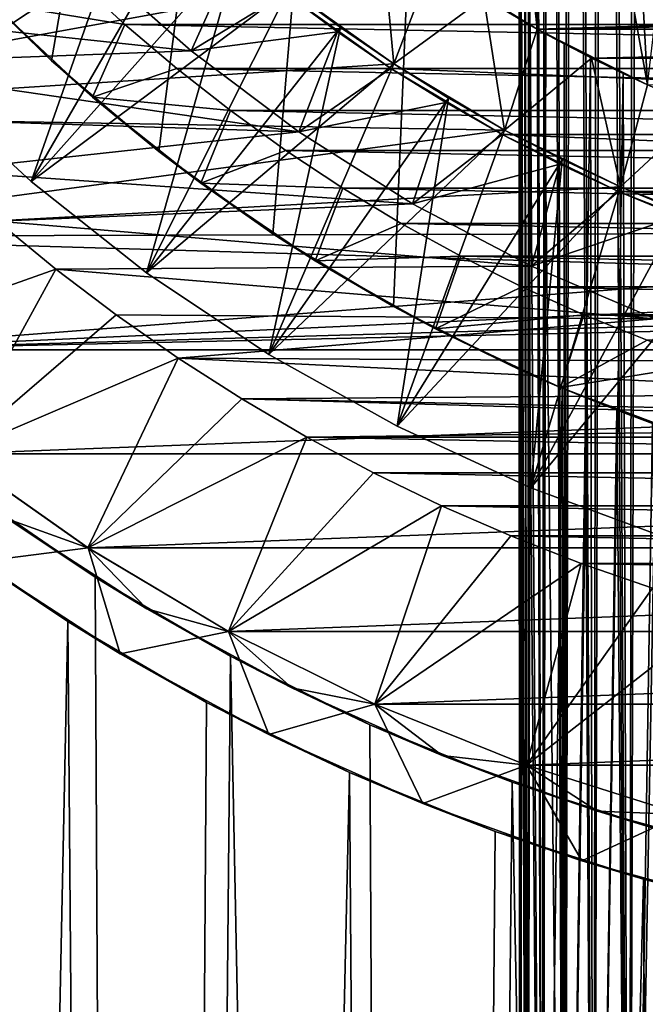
# Model space of a CAD drawing. Header units: metres. Extents: x -30 to 30, y -76 to 64.
# Tile 293 of 541: x -6 to -3, y -11 to -6. Entities that reach past the tile are written whole.
import ezdxf

# ---------------------------------------------------------------- set-up
doc = ezdxf.new("R2010")
doc.units = ezdxf.units.M
doc.layers.add('solid_508511', color=7, linetype='CONTINUOUS')

msp = doc.modelspace()

# ---------------------------------------------------------------- linework, layer by layer
at = {"layer": 'solid_508511'}
for points in [[(-6.226161, -5.78661, 7), (-5.746557, -6.263144, 7), (-3.5, 6.9, 7)], [(-5.746557, -6.263144, 7), (-5.230854, -6.699863, 7), (-3.5, 6.9, 7)], [(-5.230854, -6.699863, 7), (-4.682693, -7.09382, 7), (-3.5, 6.9, 7)], [(-4.682693, -7.09382, 7), (-4.103928, -7.443632, 7), (-3.5, 6.9, 7)], [(-4.103928, -7.443632, 7), (-3.5, -7.745967, 7), (-3.5, 6.9, 7)], [(-3.5, -7.745967, 7), (-3.495519, -15.1, 6.822905), (-3.5, 6.9, 7)], [(-3.483162, 6.9, 6.657102), (-3.5, 6.9, 7), (-3.495519, -15.1, 6.822905)], [(-3.5, -6.062178, -7), (-3.490954, 6.9, -6.748526), (-3.495519, -15.1, -6.822905)], [(-3.483162, 6.9, 6.657102), (-3.495519, -15.1, 6.822905), (-3.459625, -15.1, 6.469911)], [(-3.490954, 6.9, -6.748526), (-3.459625, -15.1, -6.469911), (-3.495519, -15.1, -6.822905)], [(-3.490954, 6.9, -6.748526), (-3.448484, 6.9, -6.401702), (-3.459625, -15.1, -6.469911)], [(-3.432704, 6.9, 6.316959), (-3.483162, 6.9, 6.657102), (-3.459625, -15.1, 6.469911)], [(-3.432704, 6.9, 6.316959), (-3.459625, -15.1, 6.469911), (-3.388262, -15.1, 6.122662)], [(-3.448484, 6.9, -6.401702), (-3.388262, -15.1, -6.122662), (-3.459625, -15.1, -6.469911)], [(-3.448484, 6.9, -6.401702), (-3.371644, 6.9, -6.060842), (-3.388262, -15.1, -6.122662)], [(-3.349354, 6.9, 5.98421), (-3.432704, 6.9, 6.316959), (-3.388262, -15.1, 6.122662)], [(-3.349354, 6.9, 5.98421), (-3.388262, -15.1, 6.122662), (-3.282176, -15.1, 5.784557)], [(-3.371644, 6.9, -6.060842), (-3.282176, -15.1, -5.784557), (-3.388262, -15.1, -6.122662)], [(-3.371644, 6.9, -6.060842), (-3.260965, 6.9, -5.728739), (-3.282176, -15.1, -5.784557)], [(-3.233583, 6.9, 5.660619), (-3.349354, 6.9, 5.98421), (-3.282176, -15.1, 5.784557)], [(-3.233583, 6.9, 5.660619), (-3.282176, -15.1, 5.784557), (-3.142224, -15.1, 5.458429)], [(-3.260965, 6.9, -5.728739), (-3.142224, -15.1, -5.458429), (-3.282176, -15.1, -5.784557)], [(-3.260965, 6.9, -5.728739), (-3.118029, 6.9, -5.410063), (-3.142224, -15.1, -5.458429)], [(-3.086663, 6.9, 5.349997), (-3.233583, 6.9, 5.660619), (-3.142224, -15.1, 5.458429)], [(-3.086663, 6.9, 5.349997), (-3.142224, -15.1, 5.458429), (-2.97033, -15.1, 5.148745)], [(-3.118029, 6.9, -5.410063), (-2.97033, -15.1, -5.148745), (-3.142224, -15.1, -5.458429)], [(-3.118029, 6.9, -5.410063), (-2.943864, 6.9, -5.106944), (-2.97033, -15.1, -5.148745)], [(-2.910269, 6.9, 5.055692), (-3.086663, 6.9, 5.349997), (-2.97033, -15.1, 5.148745)], [(-2.910269, 6.9, 5.055692), (-2.97033, -15.1, 5.148745), (-2.767678, -15.1, 4.857586)], [(-2.943864, 6.9, -5.106944), (-2.767678, -15.1, -4.857586), (-2.97033, -15.1, -5.148745)], [(-2.943864, 6.9, -5.106944), (-2.740079, 6.9, -4.822394), (-2.767678, -15.1, -4.857586)], [(-2.70545, 6.9, 4.779518), (-2.910269, 6.9, 5.055692), (-2.767678, -15.1, 4.857586)], [(-3.695044, -3.368471, -13.5), (-3.919814, -5.799574, -13.5), (-3.413869, -6.111094, -13.5)], [(-3.368498, -3.695027, -13.5), (-3.695044, -3.368471, -13.5), (-3.413869, -6.111094, -13.5)], [(-3.368498, -3.695027, -13.5), (-3.413869, -6.111094, -13.5), (-2.883284, -6.37861, -13.5)], [(-3.013159, -3.990092, -13.5), (-3.368498, -3.695027, -13.5), (-2.883284, -6.37861, -13.5)], [(-2.632211, -4.251056, -13.5), (-3.013159, -3.990092, -13.5), (-2.883284, -6.37861, -13.5)], [(-5.51792, -5.079622, 31), (-6.843648, -5.845039, 30.133974), (-6.363961, -6.363961, 30.133974)], [(-5.51792, -5.079622, 22), (-6.363961, -6.363961, 22.866026), (-6.843648, -5.845039, 22.866026)], [(-5.51792, -5.079622, 31), (-6.363961, -6.363961, 30.133974), (-5.303236, -5.303366, 31)], [(-5.51792, -5.079622, 22), (-5.303236, -5.303366, 22), (-6.363961, -6.363961, 22.866026)], [(-5.303236, -5.303366, 31), (-6.363961, -6.363961, 30.133974), (-5.845039, -6.843648, 30.133974)], [(-5.303236, -5.303366, 22), (-5.079577, -5.517961, 22), (-6.363961, -6.363961, 22.866026)], [(-5.303236, -5.303366, 31), (-5.845039, -6.843648, 30.133974), (-5.079577, -5.517961, 31)], [(-5.079577, -5.517961, 22), (-5.845039, -6.843648, 22.866026), (-6.363961, -6.363961, 22.866026)], [(-5.079577, -5.517961, 31), (-5.845039, -6.843648, 30.133974), (-4.847338, -5.723051, 31)], [(-5.079577, -5.517961, 22), (-4.847338, -5.723051, 22), (-5.845039, -6.843648, 22.866026)], [(-4.102215, -6.278681, 41.500004), (-4.162452, -5.627969, 42), (-4.60656, -5.918581, 41.500004)], [(-4.102215, -6.278681, 41.500004), (-3.919899, -5.799517, 42), (-4.162452, -5.627969, 42)], [(-4.847338, -5.723051, 31), (-5.845039, -6.843648, 30.133974), (-5.290107, -7.281124, 30.133974)], [(-4.847338, -5.723051, 22), (-4.606588, -5.91856, 22), (-5.845039, -6.843648, 22.866026)], [(-4.863342, -5.742258, -37.499996), (-5.075385, -6.216204, -38), (-5.55919, -5.787581, -38)], [(-4.847338, -5.723051, 31), (-5.290107, -7.281124, 30.133974), (-4.606588, -5.91856, 31)], [(-4.621997, -5.938246, -37.499996), (-5.075385, -6.216204, -38), (-4.863342, -5.742258, -37.499996)], [(-5.55919, -5.787581, -38), (-5.075385, -6.216204, -38), (-7.033729, -6.007423, -38)], [(-6.035114, -5.985599, 10.211325), (-5.746557, -6.263144, 7), (-6.226161, -5.78661, 7)], [(-4.102215, -6.278681, 41.500004), (-3.670205, -5.960671, 42), (-3.919899, -5.799517, 42)], [(-3.919814, -5.799574, -13.5), (-3.5, -6.062178, -7), (-3.486835, -6.069759, -7.303194)], [(-3.919814, -5.799574, -13.5), (-3.486835, -6.069759, -7.303194), (-3.446877, -6.09254, -7.607521)], [(-3.919814, -5.799574, -13.5), (-3.446877, -6.09254, -7.607521), (-3.413869, -6.111094, -13.5)], [(-4.606573, -5.918565, 20), (-8.383801, -5.89698, 20), (-7.907691, -6.521566, 20)], [(-5.634683, -5.866164, 10), (-5.393842, -6.088349, 10), (-6.035114, -5.985599, 10.211325)], [(-5.634683, -5.866164, 10), (5.634683, -5.866164, 10), (5.393842, -6.088349, 10)], [(-5.634683, -5.866164, 10), (5.393842, -6.088349, 10), (-5.393842, -6.088349, 10)], [(-4.102105, -6.278753, 20), (-4.606573, -5.918565, 20), (-7.907691, -6.521566, 20)], [(-4.606588, -5.91856, 22), (-5.290107, -7.281124, 22.866026), (-5.845039, -6.843648, 22.866026)], [(-4.606588, -5.91856, 31), (-5.290107, -7.281124, 30.133974), (-4.358005, -6.103916, 31)], [(-4.606588, -5.91856, 22), (-4.358005, -6.103916, 22), (-5.290107, -7.281124, 22.866026)], [(-4.372669, -6.124165, -37.499996), (-5.075385, -6.216204, -38), (-4.621997, -5.938246, -37.499996)], [(-4.621997, -5.938246, -37.499996), (-4.621971, -5.938268, -21.5), (-4.115746, -6.299704, -21.5)], [(-4.372669, -6.124165, -37.499996), (-4.621997, -5.938246, -37.499996), (-4.115746, -6.299704, -21.5)], [(4.115746, -6.299704, -21.5), (-4.115746, -6.299704, -21.5), (-4.621971, -5.938268, -21.5)], [(0, -5.999994, -21.5), (4.115746, -6.299704, -21.5), (-4.621971, -5.938268, -21.5)], [(-4.606588, -5.91856, 22), (-4.606573, -5.918565, 20), (-4.102105, -6.278753, 20)], [(-4.606588, -5.91856, 22), (-4.102105, -6.278753, 20), (-4.358005, -6.103916, 22)], [(-4.60656, -5.918581, 41.500004), (-4.606588, -5.91856, 31), (-4.358005, -6.103916, 31)], [(-4.102215, -6.278681, 41.500004), (-4.60656, -5.918581, 41.500004), (-4.358005, -6.103916, 31)], [(-6.035114, -5.985599, 10.211325), (-5.549538, -6.438372, 10.211325), (-5.746557, -6.263144, 7)], [(-5.393842, -6.088349, 10), (-5.549538, -6.438372, 10.211325), (-6.035114, -5.985599, 10.211325)], [(-3.569589, -6.596062, 41.500004), (-3.670205, -5.960671, 42), (-4.102215, -6.278681, 41.500004)], [(-0.527349, -6.026973, 42), (-3.670205, -5.960671, 42), (-3.413774, -6.111151, 42)], [(-3.569589, -6.596062, 41.500004), (-3.413774, -6.111151, 42), (-3.670205, -5.960671, 42)], [(-5.075385, -6.216204, -38), (-6.792409, -6.278983, -38), (-7.033729, -6.007423, -38)], [(0.000039, -6.049998, 42), (-0.527349, -6.026973, 42), (-3.413774, -6.111151, 42)], [(0.000039, -6.049998, 42), (-3.413774, -6.111151, 42), (3.413774, -6.111151, 42)], [(-5.393842, -6.088349, 10), (-5.144237, -6.300658, 10), (-5.549538, -6.438372, 10.211325)], [(-5.393842, -6.088349, 10), (5.393842, -6.088349, 10), (5.144237, -6.300658, 10)], [(-5.393842, -6.088349, 10), (5.144237, -6.300658, 10), (-5.144237, -6.300658, 10)], [(-3.5, -6.062178, -7), (-3.495519, -15.1, -6.822905), (-3.495519, -15.1, -7.177095)], [(-3.486835, -6.069759, -7.303194), (-3.5, -6.062178, -7), (-3.495519, -15.1, -7.177095)], [(-3.486835, -6.069759, -7.303194), (-3.495519, -15.1, -7.177095), (-3.459625, -15.1, -7.530089)], [(-3.446877, -6.09254, -7.607521), (-3.486835, -6.069759, -7.303194), (-3.459625, -15.1, -7.530089)], [(-3.446877, -6.09254, -7.607521), (-3.459625, -15.1, -7.530089), (-3.388262, -15.1, -7.877338)], [(-3.379298, -6.130281, -7.911258), (-3.446877, -6.09254, -7.607521), (-3.388262, -15.1, -7.877338)], [(-3.413869, -6.111094, -13.5), (-3.446877, -6.09254, -7.607521), (-3.379298, -6.130281, -7.911258)], [(-4.358005, -6.103916, 31), (-5.290107, -7.281124, 30.133974), (-4.7025, -7.673753, 30.133974)], [(-4.358005, -6.103916, 22), (-4.102095, -6.278759, 22), (-5.290107, -7.281124, 22.866026)], [(-4.372669, -6.124165, -37.499996), (-4.558732, -6.604444, -38), (-5.075385, -6.216204, -38)], [(-4.358005, -6.103916, 31), (-4.7025, -7.673753, 30.133974), (-4.102095, -6.278759, 31)], [(-4.115748, -6.299702, -37.499996), (-4.558732, -6.604444, -38), (-4.372669, -6.124165, -37.499996)], [(-4.115748, -6.299702, -37.499996), (-4.372669, -6.124165, -37.499996), (-4.115746, -6.299704, -21.5)], [(-4.358005, -6.103916, 22), (-4.102105, -6.278753, 20), (-4.102095, -6.278759, 22)], [(-4.102215, -6.278681, 41.500004), (-4.358005, -6.103916, 31), (-4.102095, -6.278759, 31)], [(-3.569589, -6.596062, 41.500004), (-3.151465, -6.250466, 42), (-3.413774, -6.111151, 42)], [(-3.413869, -6.111094, -13.5), (-3.379298, -6.130281, -7.911258), (-3.282897, -6.182442, -8.213482)], [(-3.413869, -6.111094, -13.5), (-3.282897, -6.182442, -8.213482), (-3.156641, -6.247849, -8.511807)], [(-3.413869, -6.111094, -13.5), (-3.156641, -6.247849, -8.511807), (-2.999548, -6.324769, -8.803527)], [(-3.413869, -6.111094, -13.5), (-2.999548, -6.324769, -8.803527), (-2.883284, -6.37861, -13.5)], [(-3.413774, -6.111151, 42), (-3.151465, -6.250466, 42), (3.413774, -6.111151, 42)], [(-3.379298, -6.130281, -7.911258), (-3.388262, -15.1, -7.877338), (-3.282176, -15.1, -8.215444)], [(-3.282897, -6.182442, -8.213482), (-3.379298, -6.130281, -7.911258), (-3.282176, -15.1, -8.215444)], [(-3.151465, -6.250466, 42), (3.151465, -6.250466, 42), (3.413774, -6.111151, 42)], [(-3.156641, -6.247849, -8.511807), (-3.282897, -6.182442, -8.213482), (-3.282176, -15.1, -8.215444)], [(-5.075385, -6.216204, -38), (-4.558732, -6.604444, -38), (-6.792409, -6.278983, -38)], [(-3.569607, -6.596045, 20), (-4.102105, -6.278753, 20), (-7.907691, -6.521566, 20)], [(-4.558732, -6.604444, -38), (-6.540721, -6.540756, -38), (-6.792409, -6.278983, -38)], [(-5.549538, -6.438372, 10.211325), (-5.230854, -6.699863, 7), (-5.746557, -6.263144, 7)], [(-4.102095, -6.278759, 22), (-4.7025, -7.673753, 22.866026), (-5.290107, -7.281124, 22.866026)], [(-4.102095, -6.278759, 31), (-4.7025, -7.673753, 30.133974), (-3.839221, -6.442855, 31)], [(-4.102095, -6.278759, 22), (-3.839221, -6.442855, 22), (-4.7025, -7.673753, 22.866026)], [(-4.102215, -6.278681, 41.500004), (-3.839221, -6.442855, 31), (-3.569607, -6.596052, 31)], [(-3.569589, -6.596062, 41.500004), (-4.102215, -6.278681, 41.500004), (-3.569607, -6.596052, 31)], [(-4.102215, -6.278681, 41.500004), (-4.102095, -6.278759, 31), (-3.839221, -6.442855, 31)], [(-4.102095, -6.278759, 22), (-4.102105, -6.278753, 20), (-3.569607, -6.596045, 20)], [(-4.102095, -6.278759, 22), (-3.569607, -6.596045, 20), (-3.839221, -6.442855, 22)], [(-3.012786, -6.868269, 41.500004), (-3.151465, -6.250466, 42), (-3.569589, -6.596062, 41.500004)], [(-3.156641, -6.247849, -8.511807), (-3.282176, -15.1, -8.215444), (-3.142224, -15.1, -8.541571)], [(-2.999548, -6.324769, -8.803527), (-3.156641, -6.247849, -8.511807), (-3.142224, -15.1, -8.541571)], [(-3.151465, -6.250466, 42), (-2.883416, -6.378549, 42), (3.151465, -6.250466, 42)], [(-3.012786, -6.868269, 41.500004), (-2.883416, -6.378549, 42), (-3.151465, -6.250466, 42)], [(-5.144237, -6.300658, 10), (-4.886371, -6.502688, 10), (-5.549538, -6.438372, 10.211325)], [(-5.144237, -6.300658, 10), (5.144237, -6.300658, 10), (4.886371, -6.502688, 10)], [(-5.144237, -6.300658, 10), (4.886371, -6.502688, 10), (-4.886371, -6.502688, 10)], [(-3.85194, -6.464378, -37.499996), (-4.558732, -6.604444, -38), (-4.115748, -6.299702, -37.499996)], [(-4.115748, -6.299702, -37.499996), (-4.115746, -6.299704, -21.5), (-3.581541, -6.618019, -21.5)], [(-3.85194, -6.464378, -37.499996), (-4.115748, -6.299702, -37.499996), (-3.581541, -6.618019, -21.5)], [(3.581541, -6.618019, -21.5), (-3.581541, -6.618019, -21.5), (-4.115746, -6.299704, -21.5)], [(4.115746, -6.299704, -21.5), (3.581541, -6.618019, -21.5), (-4.115746, -6.299704, -21.5)], [(-2.999548, -6.324769, -8.803527), (-3.142224, -15.1, -8.541571), (-2.97033, -15.1, -8.851255)], [(-2.812485, -6.410143, -9.083245), (-2.999548, -6.324769, -8.803527), (-2.97033, -15.1, -8.851255)], [(-2.883284, -6.37861, -13.5), (-2.999548, -6.324769, -8.803527), (-2.812485, -6.410143, -9.083245)], [(-5.845039, -6.843648, 22.866026), (-5.845039, -6.843648, 30.133974), (-6.363961, -6.363961, 30.133974)], [(-6.363961, -6.363961, 22.866026), (-5.845039, -6.843648, 22.866026), (-6.363961, -6.363961, 30.133974)], [(-3.012786, -6.868269, 41.500004), (-2.609988, -6.495229, 42), (-2.883416, -6.378549, 42)], [(-2.812485, -6.410143, -9.083245), (-2.97033, -15.1, -8.851255), (-2.767678, -15.1, -9.142414)], [(-5.549538, -6.438372, 10.211325), (-5.030104, -6.851865, 10.211325), (-5.230854, -6.699863, 7)], [(-4.886371, -6.502688, 10), (-5.030104, -6.851865, 10.211325), (-5.549538, -6.438372, 10.211325)], [(-3.839221, -6.442855, 31), (-4.7025, -7.673753, 30.133974), (-4.085938, -8.019047, 30.133974)], [(-3.839221, -6.442855, 22), (-3.569607, -6.596052, 22), (-4.7025, -7.673753, 22.866026)], [(-3.85194, -6.464378, -37.499996), (-4.012506, -6.949858, -38), (-4.558732, -6.604444, -38)], [(-3.839221, -6.442855, 31), (-4.085938, -8.019047, 30.133974), (-3.569607, -6.596052, 31)], [(-3.581555, -6.618012, -37.499996), (-4.012506, -6.949858, -38), (-3.85194, -6.464378, -37.499996)], [(-3.581555, -6.618012, -37.499996), (-3.85194, -6.464378, -37.499996), (-3.581541, -6.618019, -21.5)], [(-3.839221, -6.442855, 22), (-3.569607, -6.596045, 20), (-3.569607, -6.596052, 22)], [(-3.569607, -6.596045, 20), (-7.907691, -6.521566, 20), (-7.385424, -7.107601, 20)], [(-4.886371, -6.502688, 10), (-4.620709, -6.694072, 10), (-5.030104, -6.851865, 10.211325)], [(-4.886371, -6.502688, 10), (4.886371, -6.502688, 10), (4.620709, -6.694072, 10)], [(-4.886371, -6.502688, 10), (4.620709, -6.694072, 10), (-4.620709, -6.694072, 10)], [(-2.4352, -7.093645, 41.500004), (-2.609988, -6.495229, 42), (-3.012786, -6.868269, 41.500004)], [(-4.558732, -6.604444, -38), (-6.279001, -6.792397, -38), (-6.540721, -6.540756, -38)], [(-3.01273, -6.868294, 20), (-3.569607, -6.596045, 20), (-7.385424, -7.107601, 20)], [(-4.558732, -6.604444, -38), (-4.012506, -6.949858, -38), (-6.279001, -6.792397, -38)], [(-3.569607, -6.596052, 22), (-4.085938, -8.019047, 22.866026), (-4.7025, -7.673753, 22.866026)], [(-3.569607, -6.596052, 31), (-4.085938, -8.019047, 30.133974), (-3.29388, -6.737978, 31)], [(-3.569607, -6.596052, 22), (-3.29388, -6.737978, 22), (-4.085938, -8.019047, 22.866026)], [(-3.304995, -6.760372, -37.499996), (-4.012506, -6.949858, -38), (-3.581555, -6.618012, -37.499996)], [(-3.581555, -6.618012, -37.499996), (-3.581541, -6.618019, -21.5), (-3.022651, -6.89124, -21.5)], [(-3.304995, -6.760372, -37.499996), (-3.581555, -6.618012, -37.499996), (-3.022651, -6.89124, -21.5)], [(3.022651, -6.89124, -21.5), (-3.022651, -6.89124, -21.5), (-3.581541, -6.618019, -21.5)], [(3.581541, -6.618019, -21.5), (3.022651, -6.89124, -21.5), (-3.581541, -6.618019, -21.5)], [(-3.569607, -6.596052, 22), (-3.569607, -6.596045, 20), (-3.01273, -6.868294, 20)], [(-3.569607, -6.596052, 22), (-3.01273, -6.868294, 20), (-3.29388, -6.737978, 22)], [(-3.569589, -6.596062, 41.500004), (-3.569607, -6.596052, 31), (-3.29388, -6.737978, 31)], [(-3.012786, -6.868269, 41.500004), (-3.569589, -6.596062, 41.500004), (-3.29388, -6.737978, 31)], [(-5.030104, -6.851865, 10.211325), (-4.682693, -7.09382, 7), (-5.230854, -6.699863, 7)], [(-4.620709, -6.694072, 10), (-4.347349, -6.874739, 10), (-5.030104, -6.851865, 10.211325)], [(-4.620709, -6.694072, 10), (4.620709, -6.694072, 10), (4.347349, -6.874739, 10)], [(-4.620709, -6.694072, 10), (4.347349, -6.874739, 10), (-4.347349, -6.874739, 10)], [(-3.29388, -6.737978, 31), (-4.085938, -8.019047, 30.133974), (-3.444151, -8.314916, 30.133974)], [(-3.29388, -6.737978, 22), (-3.012746, -6.868287, 22), (-4.085938, -8.019047, 22.866026)], [(-3.304995, -6.760372, -37.499996), (-3.440215, -7.250212, -38), (-4.012506, -6.949858, -38)], [(-3.29388, -6.737978, 31), (-3.444151, -8.314916, 30.133974), (-3.012746, -6.868287, 31)], [(-3.022678, -6.89123, -37.499996), (-3.440215, -7.250212, -38), (-3.304995, -6.760372, -37.499996)], [(-3.022678, -6.89123, -37.499996), (-3.304995, -6.760372, -37.499996), (-3.022651, -6.89124, -21.5)], [(-3.29388, -6.737978, 22), (-3.01273, -6.868294, 20), (-3.012746, -6.868287, 22)], [(-3.012786, -6.868269, 41.500004), (-3.29388, -6.737978, 31), (-3.012746, -6.868287, 31)], [(-4.012506, -6.949858, -38), (-6.007367, -7.033773, -38), (-6.279001, -6.792397, -38)], [(-5.290107, -7.281124, 22.866026), (-5.290107, -7.281124, 30.133974), (-5.845039, -6.843648, 30.133974)], [(-5.845039, -6.843648, 22.866026), (-5.290107, -7.281124, 22.866026), (-5.845039, -6.843648, 30.133974)], [(-5.030104, -6.851865, 10.211325), (-4.479983, -7.223556, 10.211325), (-4.682693, -7.09382, 7)], [(-4.347349, -6.874739, 10), (-4.479983, -7.223556, 10.211325), (-5.030104, -6.851865, 10.211325)], [(-2.435275, -7.093615, 20), (-3.01273, -6.868294, 20), (-7.385424, -7.107601, 20)], [(-4.347349, -6.874739, 10), (-4.066945, -7.04425, 10), (-4.479983, -7.223556, 10.211325)], [(-4.347349, -6.874739, 10), (4.347349, -6.874739, 10), (4.066945, -7.04425, 10)], [(-4.347349, -6.874739, 10), (4.066945, -7.04425, 10), (-4.066945, -7.04425, 10)], [(-3.012746, -6.868287, 22), (-3.444151, -8.314916, 22.866026), (-4.085938, -8.019047, 22.866026)], [(-3.012746, -6.868287, 31), (-3.444151, -8.314916, 30.133974), (-2.72639, -6.986902, 31)], [(-3.012746, -6.868287, 22), (-2.72639, -6.986902, 22), (-3.444151, -8.314916, 22.866026)], [(-2.735432, -7.01021, -37.499996), (-3.440215, -7.250212, -38), (-3.022678, -6.89123, -37.499996)], [(-3.022678, -6.89123, -37.499996), (-3.022651, -6.89124, -21.5), (-2.443455, -7.117239, -21.5)], [(-2.735432, -7.01021, -37.499996), (-3.022678, -6.89123, -37.499996), (-2.443455, -7.117239, -21.5)], [(2.443455, -7.117239, -21.5), (-2.443455, -7.117239, -21.5), (-3.022651, -6.89124, -21.5)], [(3.022651, -6.89124, -21.5), (2.443455, -7.117239, -21.5), (-3.022651, -6.89124, -21.5)], [(-3.012786, -6.868269, 41.500004), (-2.72639, -6.986902, 31), (-2.435258, -7.093626, 31)], [(-2.4352, -7.093645, 41.500004), (-3.012786, -6.868269, 41.500004), (-2.435258, -7.093626, 31)], [(-3.012786, -6.868269, 41.500004), (-3.012746, -6.868287, 31), (-2.72639, -6.986902, 31)], [(-3.012746, -6.868287, 22), (-3.01273, -6.868294, 20), (-2.435275, -7.093615, 20)], [(-3.012746, -6.868287, 22), (-2.435275, -7.093615, 20), (-2.72639, -6.986902, 22)], [(-4.012506, -6.949858, -38), (-3.440215, -7.250212, -38), (-6.007367, -7.033773, -38)], [(-2.72639, -6.986902, 31), (-3.444151, -8.314916, 30.133974), (-2.781127, -8.559517, 30.133974)], [(-2.72639, -6.986902, 22), (-2.435258, -7.093626, 22), (-3.444151, -8.314916, 22.866026)], [(-6.819651, -7.652115, -37), (-6.007367, -7.033773, -38), (-5.726557, -7.264229, -38)], [(-3.440215, -7.250212, -38), (-5.726557, -7.264229, -38), (-6.007367, -7.033773, -38)], [(-4.066945, -7.04425, 10), (-3.779979, -7.202313, 10), (-4.479983, -7.223556, 10.211325)], [(-4.066945, -7.04425, 10), (4.066945, -7.04425, 10), (3.779979, -7.202313, 10)], [(-4.066945, -7.04425, 10), (3.779979, -7.202313, 10), (-3.779979, -7.202313, 10)], [(-2.735432, -7.01021, -37.499996), (-2.845769, -7.503486, -38), (-3.440215, -7.250212, -38)], [(-1.841164, -7.270497, 20), (-2.435275, -7.093615, 20), (-7.385424, -7.107601, 20)], [(-4.479983, -7.223556, 10.211325), (-4.103928, -7.443632, 7), (-4.682693, -7.09382, 7)], [(-2.435258, -7.093626, 22), (-2.781127, -8.559517, 22.866026), (-3.444151, -8.314916, 22.866026)], [(-1.841164, -7.270497, 20), (-7.385424, -7.107601, 20), (-6.81952, -7.652225, 20)], [(-3.779979, -7.202313, 10), (-3.90253, -7.551176, 10.211325), (-4.479983, -7.223556, 10.211325)], [(-4.479983, -7.223556, 10.211325), (-3.90253, -7.551176, 10.211325), (-4.103928, -7.443632, 7)], [(-3.779979, -7.202313, 10), (-3.487033, -7.348617, 10), (-3.90253, -7.551176, 10.211325)], [(-3.779979, -7.202313, 10), (3.779979, -7.202313, 10), (3.487033, -7.348617, 10)], [(-3.779979, -7.202313, 10), (3.487033, -7.348617, 10), (-3.487033, -7.348617, 10)], [(-6.819651, -7.652115, -37), (-5.726557, -7.264229, -38), (-6.213724, -8.151818, -37)], [(-1.234494, -7.397702, 20), (-1.841164, -7.270497, 20), (-6.81952, -7.652225, 20)], [(-6.213724, -8.151818, -37), (-5.726557, -7.264229, -38), (-5.437001, -7.483417, -38)], [(-3.440215, -7.250212, -38), (-2.845769, -7.503486, -38), (-5.726557, -7.264229, -38)], [(-2.845769, -7.503486, -38), (-5.437001, -7.483417, -38), (-5.726557, -7.264229, -38)], [(-4.7025, -7.673753, 22.866026), (-4.7025, -7.673753, 30.133974), (-5.290107, -7.281124, 30.133974)], [(-5.290107, -7.281124, 22.866026), (-4.7025, -7.673753, 22.866026), (-5.290107, -7.281124, 30.133974)], [(-3.487033, -7.348617, 10), (-3.188287, -7.483066, 10), (-3.90253, -7.551176, 10.211325)], [(-3.487033, -7.348617, 10), (3.487033, -7.348617, 10), (3.188287, -7.483066, 10)], [(-3.487033, -7.348617, 10), (3.188287, -7.483066, 10), (-3.188287, -7.483066, 10)], [(-0.619356, -7.474385, 20), (-1.234494, -7.397702, 20), (-6.81952, -7.652225, 20)], [(-3.90253, -7.551176, 10.211325), (-3.5, -7.745967, 7), (-4.103928, -7.443632, 7)], [(0, -7.5, 20), (-0.619356, -7.474385, 20), (-6.81952, -7.652225, 20)], [(0, -7.5, 20), (-6.81952, -7.652225, 20), (6.81952, -7.652225, 20)], [(-6.213724, -8.151818, -37), (-5.437001, -7.483417, -38), (-5.139097, -7.691047, -38)], [(-2.845769, -7.503486, -38), (-5.139097, -7.691047, -38), (-5.437001, -7.483417, -38)], [(-2.845769, -7.503486, -38), (-2.232642, -7.708173, -38), (-5.139097, -7.691047, -38)], [(-3.188287, -7.483066, 10), (-3.301268, -7.832728, 10.211325), (-3.90253, -7.551176, 10.211325)], [(-3.188287, -7.483066, 10), (-2.884288, -7.605421, 10), (-3.301268, -7.832728, 10.211325)], [(-3.188287, -7.483066, 10), (3.188287, -7.483066, 10), (2.884288, -7.605421, 10)], [(-3.188287, -7.483066, 10), (2.884288, -7.605421, 10), (-2.884288, -7.605421, 10)], [(-3.90253, -7.551176, 10.211325), (-3.487272, -7.751705, 7.298152), (-3.5, -7.745967, 7)], [(-3.90253, -7.551176, 10.211325), (-3.301268, -7.832728, 10.211325), (-3.487272, -7.751705, 7.298152)], [(-2.884288, -7.605421, 10), (-2.575735, -7.715383, 10), (-3.301268, -7.832728, 10.211325)], [(6.81952, -7.652225, 20), (-6.81952, -7.652225, 20), (-6.213907, -8.151678, 20)], [(6.81952, -7.652225, 20), (-6.213907, -8.151678, 20), (6.213907, -8.151678, 20)], [(-6.213724, -8.151818, -37), (-5.139097, -7.691047, -38), (-5.571643, -8.603447, -37)], [(-5.571643, -8.603447, -37), (-5.139097, -7.691047, -38), (-4.833104, -7.886919, -38)], [(-1.605307, -7.862805, -38), (-4.833104, -7.886919, -38), (-5.139097, -7.691047, -38)], [(-2.232642, -7.708173, -38), (-1.605307, -7.862805, -38), (-5.139097, -7.691047, -38)], [(-4.085938, -8.019047, 22.866026), (-4.085938, -8.019047, 30.133974), (-4.7025, -7.673753, 30.133974)], [(-4.7025, -7.673753, 22.866026), (-4.085938, -8.019047, 22.866026), (-4.7025, -7.673753, 30.133974)], [(-3.5, -7.745967, 7), (-3.495519, -15.1, 7.177095), (-3.495519, -15.1, 6.822905)], [(-3.487272, -7.751705, 7.298152), (-3.495519, -15.1, 7.177095), (-3.5, -7.745967, 7)], [(-3.487272, -7.751705, 7.298152), (-3.459625, -15.1, 7.530089), (-3.495519, -15.1, 7.177095)], [(-3.448848, -7.768877, 7.596216), (-3.459625, -15.1, 7.530089), (-3.487272, -7.751705, 7.298152)], [(-3.301268, -7.832728, 10.211325), (-3.448848, -7.768877, 7.596216), (-3.487272, -7.751705, 7.298152)], [(-2.575735, -7.715383, 10), (-2.679865, -8.066494, 10.211325), (-3.301268, -7.832728, 10.211325)], [(-3.448848, -7.768877, 7.596216), (-3.388262, -15.1, 7.877338), (-3.459625, -15.1, 7.530089)], [(-3.384355, -7.797188, 7.892279), (-3.388262, -15.1, 7.877338), (-3.448848, -7.768877, 7.596216)], [(-3.301268, -7.832728, 10.211325), (-3.384355, -7.797188, 7.892279), (-3.448848, -7.768877, 7.596216)], [(-3.29327, -7.836094, 8.185051), (-3.388262, -15.1, 7.877338), (-3.384355, -7.797188, 7.892279)], [(-3.301268, -7.832728, 10.211325), (-3.29327, -7.836094, 8.185051), (-3.384355, -7.797188, 7.892279)], [(-3.29327, -7.836094, 8.185051), (-3.282176, -15.1, 8.215444), (-3.388262, -15.1, 7.877338)], [(-3.301268, -7.832728, 10.211325), (-2.679865, -8.066494, 10.211325), (-3.29327, -7.836094, 8.185051)], [(-3.175309, -7.884631, 8.472208), (-3.282176, -15.1, 8.215444), (-3.29327, -7.836094, 8.185051)], [(-2.679865, -8.066494, 10.211325), (-3.175309, -7.884631, 8.472208), (-3.29327, -7.836094, 8.185051)], [(-5.571643, -8.603447, -37), (-4.833104, -7.886919, -38), (-4.519679, -8.070627, -38)], [(-1.605307, -7.862805, -38), (-0.967267, -7.966497, -38), (-4.833104, -7.886919, -38)], [(-0.323189, -8.018496, -38), (-4.519679, -8.070627, -38), (-4.833104, -7.886919, -38)], [(-0.967267, -7.966497, -38), (-0.323189, -8.018496, -38), (-4.833104, -7.886919, -38)], [(-3.175309, -7.884631, 8.472208), (-3.142224, -15.1, 8.541571), (-3.282176, -15.1, 8.215444)], [(-3.030133, -7.941555, 8.751657), (-3.142224, -15.1, 8.541571), (-3.175309, -7.884631, 8.472208)], [(-2.679865, -8.066494, 10.211325), (-3.030133, -7.941555, 8.751657), (-3.175309, -7.884631, 8.472208)], [(-3.030133, -7.941555, 8.751657), (-2.97033, -15.1, 8.851255), (-3.142224, -15.1, 8.541571)], [(-2.858537, -8.004921, 9.019588), (-2.97033, -15.1, 8.851255), (-3.030133, -7.941555, 8.751657)], [(-2.679865, -8.066494, 10.211325), (-2.858537, -8.004921, 9.019588), (-3.030133, -7.941555, 8.751657)], [(-0.323189, -8.018496, -38), (4.519679, -8.070627, -38), (-4.519679, -8.070627, -38)], [(-3.444151, -8.314916, 22.866026), (-3.444151, -8.314916, 30.133974), (-4.085938, -8.019047, 30.133974)], [(-4.085938, -8.019047, 22.866026), (-3.444151, -8.314916, 22.866026), (-4.085938, -8.019047, 30.133974)], [(-2.858537, -8.004921, 9.019588), (-2.767678, -15.1, 9.142414), (-2.97033, -15.1, 8.851255)], [(-5.571643, -8.603447, -37), (-4.519679, -8.070627, -38), (-4.896506, -9.004817, -37)], [(-4.896506, -9.004817, -37), (-4.519679, -8.070627, -38), (-4.199419, -8.241807, -38)], [(4.199419, -8.241807, -38), (-4.199419, -8.241807, -38), (-4.519679, -8.070627, -38)], [(4.519679, -8.070627, -38), (4.199419, -8.241807, -38), (-4.519679, -8.070627, -38)], [(-6.213907, -8.151678, 20), (-6.213806, -8.151755, 18), (-5.571579, -8.603486, 18)], [(-5.571517, -8.603524, 20), (-6.213907, -8.151678, 20), (-5.571579, -8.603486, 18)], [(6.213907, -8.151678, 20), (-6.213907, -8.151678, 20), (-5.571517, -8.603524, 20)], [(-6.213829, -8.151737, -19.5), (-5.571548, -8.603506, -19.5), (-6.098501, -8.669966, -19.5)], [(-5.571643, -8.603447, -37), (-5.571548, -8.603506, -19.5), (-6.213829, -8.151737, -19.5)], [(-6.213724, -8.151818, -37), (-5.571643, -8.603447, -37), (-6.213829, -8.151737, -19.5)], [(-5.571579, -8.603486, 18), (-6.213806, -8.151755, 18), (-5.954668, -8.465485, 18)], [(6.213907, -8.151678, 20), (-5.571517, -8.603524, 20), (5.571517, -8.603524, 20)], [(-4.896506, -9.004817, -37), (-4.199419, -8.241807, -38), (-3.87267, -8.400293, -38)], [(3.87267, -8.400293, -38), (-3.87267, -8.400293, -38), (-4.199419, -8.241807, -38)], [(4.199419, -8.241807, -38), (3.87267, -8.400293, -38), (-4.199419, -8.241807, -38)], [(-6.596446, -54, 22.033768), (-5.304141, -54, 22.380037), (-6.1649, -8.313617, 22.158384)], [(-5.304141, -54, 22.380037), (-5.537413, -8.744101, 22.323463), (-6.1649, -8.313617, 22.158384)], [(-5.954668, -8.465485, 18), (-6.1649, -8.313617, 22.158384), (-5.537413, -8.744101, 22.323463)], [(-2.781127, -8.559517, 22.866026), (-2.781127, -8.559517, 30.133974), (-3.444151, -8.314916, 30.133974)], [(-3.444151, -8.314916, 22.866026), (-2.781127, -8.559517, 22.866026), (-3.444151, -8.314916, 30.133974)], [(-4.896506, -9.004817, -37), (-3.87267, -8.400293, -38), (-4.193046, -9.353121, -37)], [(-4.193046, -9.353121, -37), (-3.87267, -8.400293, -38), (-3.539843, -8.545872, -38)], [(3.539843, -8.545872, -38), (-3.539843, -8.545872, -38), (-3.87267, -8.400293, -38)], [(3.87267, -8.400293, -38), (3.539843, -8.545872, -38), (-3.87267, -8.400293, -38)], [(-5.954668, -8.465485, 18), (-5.537413, -8.744101, 22.323463), (-5.289121, -8.896492, 18)], [(-5.571579, -8.603486, 18), (-5.954668, -8.465485, 18), (-5.289121, -8.896492, 18)], [(-6.312523, -8.5154, -22.116781), (-5.668805, -8.956812, -22.290461), (-6.596446, -54, -22.033768)], [(-6.098501, -8.669966, -19.5), (-5.668805, -8.956812, -22.290461), (-6.312523, -8.5154, -22.116781)], [(-4.193046, -9.353121, -37), (-3.539843, -8.545872, -38), (-3.201478, -8.678309, -38)], [(3.201478, -8.678309, -38), (-3.201478, -8.678309, -38), (-3.539843, -8.545872, -38)], [(3.539843, -8.545872, -38), (3.201478, -8.678309, -38), (-3.539843, -8.545872, -38)], [(-5.571548, -8.603506, -19.5), (-5.416877, -9.111382, -19.5), (-6.098501, -8.669966, -19.5)], [(-5.571643, -8.603447, -37), (-4.896506, -9.004817, -37), (-5.571548, -8.603506, -19.5)], [(-4.896605, -9.004763, 18), (-5.571579, -8.603486, 18), (-5.289121, -8.896492, 18)], [(-5.571517, -8.603524, 20), (-5.571579, -8.603486, 18), (-4.896605, -9.004763, 18)], [(-5.571548, -8.603506, -19.5), (-4.896648, -9.004739, -19.5), (-5.416877, -9.111382, -19.5)], [(-4.896506, -9.004817, -37), (-4.896648, -9.004739, -19.5), (-5.571548, -8.603506, -19.5)], [(-4.896703, -9.004712, 20), (-5.571517, -8.603524, 20), (-4.896605, -9.004763, 18)], [(5.571517, -8.603524, 20), (-5.571517, -8.603524, 20), (-4.896703, -9.004712, 20)], [(5.571517, -8.603524, 20), (-4.896703, -9.004712, 20), (4.896703, -9.004712, 20)], [(-5.416877, -9.111382, -19.5), (-5.668805, -8.956812, -22.290461), (-6.098501, -8.669966, -19.5)], [(-4.193046, -9.353121, -37), (-3.201478, -8.678309, -38), (-3.464525, -9.646739, -37)], [(-3.464525, -9.646739, -37), (-3.201478, -8.678309, -38), (-2.858431, -8.797266, -38)], [(2.858431, -8.797266, -38), (-2.858431, -8.797266, -38), (-3.201478, -8.678309, -38)], [(3.201478, -8.678309, -38), (2.858431, -8.797266, -38), (-3.201478, -8.678309, -38)], [(-5.304141, -54, 22.380037), (-4.886702, -9.123749, 22.474878), (-5.537413, -8.744101, 22.323463)], [(-5.289121, -8.896492, 18), (-5.537413, -8.744101, 22.323463), (-4.886702, -9.123749, 22.474878)], [(-3.464525, -9.646739, -37), (-2.858431, -8.797266, -38), (-2.510915, -8.902683, -38)], [(-5.289121, -8.896492, 18), (-4.886702, -9.123749, 22.474878), (-4.592145, -9.275488, 18)], [(-4.896605, -9.004763, 18), (-5.289121, -8.896492, 18), (-4.592145, -9.275488, 18)], [(-3.464525, -9.646739, -37), (-2.510915, -8.902683, -38), (-2.716173, -9.883567, -37)], [(-5.668805, -8.956812, -22.290461), (-5.304141, -54, -22.380037), (-6.596446, -54, -22.033768)], [(-5.668805, -8.956812, -22.290461), (-5.001598, -9.345795, -22.449589), (-5.304141, -54, -22.380037)], [(-5.416877, -9.111382, -19.5), (-5.001598, -9.345795, -22.449589), (-5.668805, -8.956812, -22.290461)], [(-4.896648, -9.004739, -19.5), (-4.703066, -9.499534, -19.5), (-5.416877, -9.111382, -19.5)], [(-4.896703, -9.004712, 20), (-4.896605, -9.004763, 18), (-4.192977, -9.35315, 18)], [(-4.192902, -9.353186, 20), (-4.896703, -9.004712, 20), (-4.192977, -9.35315, 18)], [(4.896703, -9.004712, 20), (-4.896703, -9.004712, 20), (-4.192902, -9.353186, 20)], [(-4.896648, -9.004739, -19.5), (-4.192943, -9.353165, -19.5), (-4.703066, -9.499534, -19.5)], [(-4.193046, -9.353121, -37), (-4.192943, -9.353165, -19.5), (-4.896648, -9.004739, -19.5)], [(-4.896506, -9.004817, -37), (-4.193046, -9.353121, -37), (-4.896648, -9.004739, -19.5)], [(-4.192977, -9.35315, 18), (-4.896605, -9.004763, 18), (-4.592145, -9.275488, 18)], [(4.896703, -9.004712, 20), (-4.192902, -9.353186, 20), (4.192902, -9.353186, 20)], [(-4.703066, -9.499534, -19.5), (-5.001598, -9.345795, -22.449589), (-5.416877, -9.111382, -19.5)], [(-5.304141, -54, 22.380037), (-3.993889, -54, 22.650581), (-4.886702, -9.123749, 22.474878)], [(-3.993889, -54, 22.650581), (-4.216584, -9.452146, 22.610184), (-4.886702, -9.123749, 22.474878)], [(-4.592145, -9.275488, 18), (-4.886702, -9.123749, 22.474878), (-4.216584, -9.452146, 22.610184)], [(-4.592145, -9.275488, 18), (-4.216584, -9.452146, 22.610184), (-3.869333, -9.599515, 18)], [(-4.192977, -9.35315, 18), (-4.592145, -9.275488, 18), (-3.869333, -9.599515, 18)], [(-5.001598, -9.345795, -22.449589), (-4.314972, -9.682008, -22.591614), (-5.304141, -54, -22.380037)], [(-4.703066, -9.499534, -19.5), (-4.314972, -9.682008, -22.591614), (-5.001598, -9.345795, -22.449589)], [(-4.192943, -9.353165, -19.5), (-3.962795, -9.831387, -19.5), (-4.703066, -9.499534, -19.5)], [(-4.193046, -9.353121, -37), (-3.464525, -9.646739, -37), (-4.192943, -9.353165, -19.5)], [(-3.464657, -9.646689, 18), (-4.192977, -9.35315, 18), (-3.869333, -9.599515, 18)], [(-4.192902, -9.353186, 20), (-4.192977, -9.35315, 18), (-3.464657, -9.646689, 18)], [(-4.192943, -9.353165, -19.5), (-3.464679, -9.646684, -19.5), (-3.962795, -9.831387, -19.5)], [(-3.464525, -9.646739, -37), (-3.464679, -9.646684, -19.5), (-4.192943, -9.353165, -19.5)], [(-3.464728, -9.646667, 20), (-4.192902, -9.353186, 20), (-3.464657, -9.646689, 18)], [(4.192902, -9.353186, 20), (-4.192902, -9.353186, 20), (-3.464728, -9.646667, 20)], [(4.192902, -9.353186, 20), (-3.464728, -9.646667, 20), (3.464728, -9.646667, 20)], [(-3.993889, -54, 22.650581), (-3.532687, -9.728443, 22.727079), (-4.216584, -9.452146, 22.610184)], [(-3.869333, -9.599515, 18), (-4.216584, -9.452146, 22.610184), (-3.532687, -9.728443, 22.727079)], [(-3.962795, -9.831387, -19.5), (-4.314972, -9.682008, -22.591614), (-4.703066, -9.499534, -19.5)], [(-3.869333, -9.599515, 18), (-3.532687, -9.728443, 22.727079), (-3.122708, -9.867677, 18)], [(-3.464657, -9.646689, 18), (-3.869333, -9.599515, 18), (-3.122708, -9.867677, 18)], [(-3.464679, -9.646684, -19.5), (-3.198136, -10.106027, -19.5), (-3.962795, -9.831387, -19.5)], [(-3.464728, -9.646667, 20), (-3.464657, -9.646689, 18), (-2.716071, -9.883595, 18)], [(-2.715959, -9.883627, 20), (-3.464728, -9.646667, 20), (-2.716071, -9.883595, 18)], [(3.464728, -9.646667, 20), (-3.464728, -9.646667, 20), (-2.715959, -9.883627, 20)], [(-3.464679, -9.646684, -19.5), (-2.716064, -9.883595, -19.5), (-3.198136, -10.106027, -19.5)], [(-2.716173, -9.883567, -37), (-2.716064, -9.883595, -19.5), (-3.464679, -9.646684, -19.5)], [(-3.464525, -9.646739, -37), (-2.716173, -9.883567, -37), (-3.464679, -9.646684, -19.5)], [(-2.716071, -9.883595, 18), (-3.464657, -9.646689, 18), (-3.122708, -9.867677, 18)], [(-4.314972, -9.682008, -22.591614), (-3.993889, -54, -22.650581), (-5.304141, -54, -22.380037)], [(-4.314972, -9.682008, -22.591614), (-3.614458, -9.964727, -22.714218), (-3.993889, -54, -22.650581)], [(-3.962795, -9.831387, -19.5), (-3.614458, -9.964727, -22.714218), (-4.314972, -9.682008, -22.591614)], [(-3.993889, -54, 22.650581), (-2.670123, -54, 22.844484), (-3.532687, -9.728443, 22.727079)], [(-2.670123, -54, 22.844484), (-2.837466, -9.953449, 22.824303), (-3.532687, -9.728443, 22.727079)], [(-3.122708, -9.867677, 18), (-3.532687, -9.728443, 22.727079), (-2.837466, -9.953449, 22.824303)], [(-3.198136, -10.106027, -19.5), (-3.614458, -9.964727, -22.714218), (-3.962795, -9.831387, -19.5)], [(-2.716064, -9.883595, -19.5), (-2.414965, -10.321237, -19.5), (-3.198136, -10.106027, -19.5)], [(-3.122708, -9.867677, 18), (-2.837466, -9.953449, 22.824303), (-2.358008, -10.077811, 18)], [(-2.716071, -9.883595, 18), (-3.122708, -9.867677, 18), (-2.358008, -10.077811, 18)], [(-3.614458, -9.964727, -22.714218), (-2.902768, -10.19479, -22.81609), (-3.993889, -54, -22.650581)], [(-3.198136, -10.106027, -19.5), (-2.902768, -10.19479, -22.81609), (-3.614458, -9.964727, -22.714218)], [(-2.414965, -10.321237, -19.5), (-2.902768, -10.19479, -22.81609), (-3.198136, -10.106027, -19.5)], [(-2.902768, -10.19479, -22.81609), (-2.670123, -54, -22.844484), (-3.993889, -54, -22.650581)], [(-2.902768, -10.19479, -22.81609), (-2.182956, -10.372795, -22.896172), (-2.670123, -54, -22.844484)], [(-2.414965, -10.321237, -19.5), (-2.182956, -10.372795, -22.896172), (-2.902768, -10.19479, -22.81609)]]:
    msp.add_3dface(points, dxfattribs=at)

doc.saveas('drawing.dxf')
